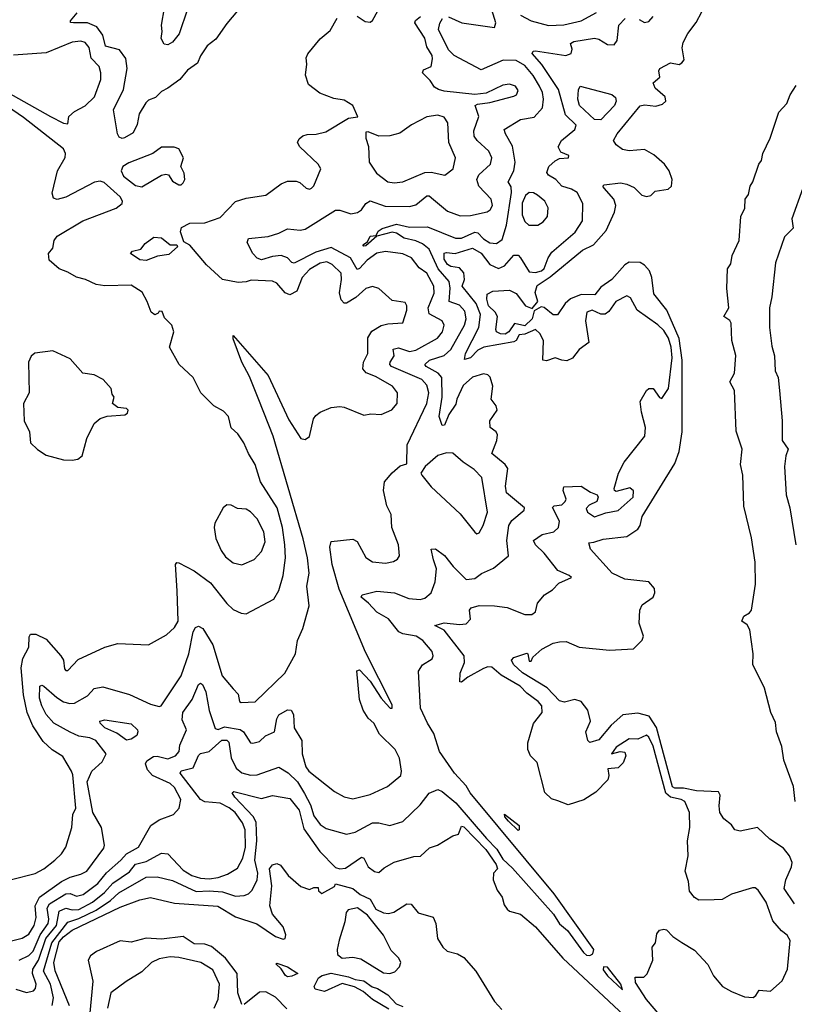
# Model space of a CAD drawing. Extents: x 1268547 to 1425625, y 515768 to 616754.
# Tile 287 of 507: x 1377533 to 1381094, y 547943 to 552470. Entities that reach past the tile are written whole.
import ezdxf

# ---------------------------------------------------------------- set-up
doc = ezdxf.new("R2010")
doc.units = 0

msp = doc.modelspace()

# ---------------------------------------------------------------- linework, layer by layer
at = {"layer": '0CON10XD'}
for points in [[(1380255.2, 551275), (1380205, 551239.5), (1380178, 551205), (1380115, 551207), (1380065, 551186.8), (1380040.2, 551165), (1380005, 551112.9), (1379985, 551112.3), (1379945, 551146.7), (1379930.6, 551149.4), (1379898.2, 551131.8), (1379888.5, 551095), (1379855, 551062.1), (1379807.3, 551072.7), (1379781.6, 551035), (1379765, 551024.6), (1379744.3, 551025), (1379725.6, 551035), (1379722.1, 551045), (1379729.5, 551105), (1379718.9, 551125), (1379688.4, 551155), (1379680.7, 551185), (1379682.1, 551207.9), (1379708.5, 551221.5), (1379785, 551225.8), (1379815, 551211.7), (1379859.1, 551155), (1379888.6, 551141.4), (1379915.9, 551174.1), (1379902.6, 551215), (1379912.5, 551247.5), (1379972, 551288), (1380120.1, 551409.9), (1380170.9, 551435), (1380228.8, 551501.2), (1380268.3, 551585), (1380274.3, 551615), (1380264.8, 551644.8), (1380219.5, 551695), (1380214.3, 551705), (1380220, 551710), (1380295, 551719.7), (1380325, 551713.9), (1380357.9, 551697.9), (1380393.9, 551663.9), (1380415, 551657.1), (1380435, 551661.9), (1380455, 551681.5), (1380515, 551691.5), (1380529.5, 551705), (1380533.1, 551735), (1380518.7, 551775), (1380497.2, 551805), (1380448.4, 551848.4), (1380405, 551872.5), (1380335, 551867.2), (1380305, 551873.9), (1380274.8, 551895), (1380262.6, 551915), (1380279.5, 551945), (1380385, 552073.5), (1380405, 552078.5), (1380458.3, 552071.7), (1380487.9, 552082.1), (1380503.3, 552095), (1380501.2, 552115), (1380454, 552155), (1380445, 552180), (1380476.7, 552205), (1380471.2, 552235), (1380476.7, 552245), (1380525, 552272), (1380565, 552263.8), (1380577.7, 552272.3), (1380587.5, 552285), (1380579.3, 552340.7), (1380584, 552365), (1380605, 552406.7), (1380643.4, 552456.6), (1380694.6, 552555)], [(1378535, 552510.8), (1378485, 552452.9), (1378435, 552380), (1378395, 552350), (1378364.5, 552304.5), (1378350.2, 552269.8), (1378305, 552237.5), (1378270, 552195), (1378215, 552154.6), (1378185, 552140), (1378157.8, 552112.2), (1378125, 552099.5), (1378112.4, 552087.6), (1378082.9, 552037.1), (1378072.6, 551987.4), (1378055, 551949.2), (1378015, 551927.1), (1378004.3, 551924.3), (1377990, 551930), (1377982.2, 551945), (1377964.6, 552055), (1378010.8, 552149.2), (1378027, 552245), (1378021, 552291), (1377991.5, 552331.5), (1377927.9, 552347.9), (1377915, 552398.8), (1377887.8, 552437.8), (1377845, 552456.2), (1377780, 552455), (1377767, 552457), (1377767.1, 552465), (1377797.9, 552502.1)], [(1378215, 552354.5), (1378197, 552357), (1378183, 552383), (1378188.8, 552415), (1378184.6, 552445), (1378198.2, 552525)], [(1378305, 552518.7), (1378266, 552405), (1378235, 552366.2), (1378215, 552354.5)], [(1379085, 552486.2), (1379122, 552462), (1379145, 552458.6), (1379155, 552466.2), (1379179.2, 552510.8)], [(1379505, 552482.9), (1379565.2, 552455.2), (1379715.4, 552434.6), (1379721.4, 552455), (1379703.1, 552515)], [(1379835, 552491.2), (1379885, 552465.4), (1379965, 552443.8), (1380035, 552445.6), (1380114, 552465), (1380185, 552503.2)], [(1377495, 548234.5), (1377545, 548246.8), (1377575, 548264.7), (1377599.1, 548305), (1377608.8, 548341.2), (1377604.8, 548395), (1377624.7, 548435.3), (1377725, 548506.9), (1377765, 548527.7), (1377815, 548541.2), (1377841.5, 548555), (1377919.5, 548660.5), (1377923.4, 548675), (1377909.8, 548755), (1377868.9, 548825), (1377843.5, 548965), (1377865, 549014.4), (1377912.2, 549057.8), (1377930.9, 549095), (1377883.6, 549155), (1377855, 549167.4), (1377805, 549176.2), (1377765, 549194.2), (1377690.5, 549235), (1377655.2, 549275), (1377634.8, 549315), (1377625, 549350.8), (1377625.8, 549405), (1377635, 549409.6), (1377645, 549405.9), (1377703.3, 549353.3), (1377735, 549334.3), (1377764.1, 549325.9), (1377785, 549327.6), (1377845, 549361.6), (1377875.5, 549395), (1377915, 549403), (1378037.6, 549367.6), (1378135, 549322.2), (1378175, 549312.5), (1378184.3, 549315.7), (1378275, 549452.5), (1378311.4, 549555), (1378330, 549655), (1378341.8, 549675), (1378355, 549681.5), (1378375, 549670), (1378420.8, 549595), (1378463.3, 549453.3), (1378515, 549393.5), (1378538.2, 549368.2), (1378544.5, 549335), (1378550.7, 549330.7), (1378615, 549333.6), (1378751.9, 549465), (1378801.4, 549555), (1378810, 549615), (1378835, 549670), (1378864.6, 549775), (1378853.5, 549865), (1378863.8, 549925), (1378856.7, 549995), (1378836.5, 550083.5), (1378698.3, 550555), (1378632.9, 550722.8), (1378589.3, 550829.3), (1378554.8, 550895), (1378515, 551003.3), (1378515, 551017.5), (1378675, 550834.2), (1378770.4, 550630.4), (1378825, 550544.2), (1378845, 550540), (1378865.8, 550554.2), (1378884.3, 550635), (1378895, 550650), (1378915, 550665.7), (1378965, 550686.7), (1379005, 550691.4), (1379025, 550687.8), (1379115, 550651.8), (1379147.6, 550657.6), (1379195, 550654.5), (1379244.5, 550675.5), (1379269.2, 550705), (1379269.5, 550755), (1379247.5, 550785), (1379169.6, 550829.6), (1379126, 550846), (1379110.9, 550865), (1379114, 550895), (1379134, 550935), (1379133.3, 551006.7), (1379152.8, 551037.2), (1379195, 551063.2), (1379225, 551071.2), (1379294.2, 551075.8), (1379313.5, 551135), (1379313.1, 551155), (1379305, 551170), (1379245, 551179.2), (1379185, 551234.4), (1379155, 551243.5), (1379125, 551233.5), (1379077.9, 551192.1), (1379035, 551167.1), (1379025, 551167.1), (1379011.7, 551181.7), (1379003.4, 551213.4), (1379013, 551275), (1379011.4, 551305), (1378969.6, 551345), (1378945, 551357), (1378915, 551349.8), (1378865, 551320.7), (1378832.5, 551285), (1378807.5, 551222.5), (1378775, 551205.3), (1378753.5, 551213.5), (1378715, 551257.9), (1378695, 551267.3), (1378597.7, 551272.3), (1378575, 551264.2), (1378537.9, 551262.1), (1378465, 551276), (1378392.3, 551342.3), (1378315, 551433.2), (1378288.1, 551448.1), (1378272.9, 551495), (1378276.5, 551515), (1378315, 551534), (1378385, 551536.7), (1378455, 551560), (1378525.4, 551634.6), (1378575, 551648.9), (1378665, 551662.5), (1378735.4, 551714.6), (1378765, 551726.9), (1378805, 551726.9), (1378820.7, 551720.7), (1378850, 551695), (1378865, 551691.4), (1378875, 551696), (1378885, 551706.7), (1378918.1, 551785), (1378905.2, 551805.2), (1378820.6, 551885), (1378810, 551905), (1378817.7, 551922.3), (1378835, 551936.2), (1378855, 551942), (1378896.1, 551943.9), (1378940, 551955), (1379045, 552017.5), (1379087, 552023), (1379065, 552076.2), (1379025, 552100), (1378977.7, 552107.7), (1378912.3, 552132.3), (1378861.7, 552171.7), (1378846.7, 552215), (1378853.3, 552265), (1378850, 552295), (1378857.3, 552312.7), (1378915, 552382), (1378960.3, 552419.7), (1378992.5, 552477.5)], [(1377515, 548012), (1377565, 547997.3), (1377597.1, 548005), (1377605.8, 548015), (1377609.2, 548035), (1377592.5, 548085), (1377594.2, 548105), (1377620, 548145), (1377653.8, 548245), (1377702.9, 548305), (1377715, 548370.8), (1377745, 548385.2), (1377775, 548377), (1377805, 548378.6), (1377868.3, 548411.7), (1377922.6, 548457.4), (1377960.7, 548499.3), (1378037.9, 548552.1), (1378065, 548586.9), (1378115, 548599), (1378185, 548638.2), (1378215, 548634.7), (1378285, 548559.7), (1378324.7, 548534.7), (1378365, 548522.8), (1378405, 548520), (1378445, 548526), (1378488.2, 548541.8), (1378535, 548568.2), (1378558.4, 548615), (1378571.8, 548665), (1378569.1, 548745), (1378557.8, 548777.8), (1378524.1, 548824.1), (1378496.6, 548846.6), (1378455, 548868.1), (1378385, 548874.1), (1378365, 548884.4), (1378270.4, 549005), (1378275, 549016.7), (1378330.2, 549029.8), (1378355, 549086.2), (1378365, 549095.3), (1378405, 549104.7), (1378462.4, 549157.6), (1378485, 549157.8), (1378495, 549148.5), (1378505, 549075.7), (1378528.2, 549028.2), (1378555, 549007.1), (1378595, 548996.3), (1378625, 548997.7), (1378725, 549033.5), (1378767.6, 549007.6), (1378810.5, 548965), (1378842.8, 548912.8), (1378870.1, 548860.1), (1378885, 548809.4), (1378915, 548769.6), (1378941.5, 548751.5), (1379035, 548724.5), (1379076.2, 548733.8), (1379155, 548776.7), (1379185, 548777.8), (1379234.4, 548765.6), (1379295, 548783.5), (1379375, 548859.5), (1379416, 548914), (1379455, 548930.9), (1379475, 548921.2), (1379538.5, 548868.5), (1379679.4, 548705), (1379726.5, 548656.5), (1379755, 548609.5), (1379799.2, 548569.2), (1379987.5, 548357.5), (1380015, 548312.1), (1380051.9, 548281.9), (1380125, 548180.3), (1380138.7, 548168.7), (1380155, 548167.8), (1380168.3, 548175), (1380173.4, 548195), (1379990.4, 548450.4), (1379604.7, 548914.7), (1379585, 548948), (1379532.6, 549005), (1379462.9, 549105), (1379437.8, 549187.8), (1379408, 549235), (1379376, 549305), (1379366.5, 549475), (1379385, 549503.5), (1379428.8, 549531.2), (1379433.5, 549545), (1379428.9, 549565), (1379386.2, 549615), (1379355.9, 549635.9), (1379295, 549646.2), (1379275.7, 549655.7), (1379229.3, 549715), (1379175.7, 549745.7), (1379137.4, 549787.4), (1379102.3, 549815), (1379107.3, 549825), (1379175, 549842.9), (1379256, 549835), (1379321.9, 549808.1), (1379375, 549804.7), (1379395, 549810.4), (1379424.5, 549835), (1379443.5, 549885), (1379449.2, 549945), (1379436, 549986), (1379424.2, 550035), (1379445, 550036.7), (1379486.3, 550006.3), (1379525.6, 549955.6), (1379585.5, 549895.5), (1379625, 549900.4), (1379656.5, 549923.5), (1379711.9, 549948.1), (1379780, 550005), (1379773.3, 550075), (1379781.4, 550145), (1379795, 550167.5), (1379852, 550215), (1379854, 550225), (1379771.3, 550295), (1379766.2, 550325), (1379776.7, 550406.7), (1379765, 550424.4), (1379704.4, 550475), (1379727.1, 550535), (1379730.5, 550560.5), (1379724.3, 550574.3), (1379696, 550595), (1379694, 550625), (1379728.6, 550675), (1379723.1, 550695), (1379700.9, 550725), (1379707.6, 550785), (1379696.2, 550826.2), (1379685, 550837.5), (1379665, 550841.2), (1379615, 550826.9), (1379572.5, 550787.5), (1379542.9, 550725), (1379537.7, 550702.3), (1379505.7, 550655), (1379485.4, 550605), (1379474.7, 550604.7), (1379461.2, 550645), (1379475.6, 550735), (1379474.6, 550824.6), (1379456.9, 550845), (1379402.3, 550875), (1379395.5, 550885), (1379417.1, 550905), (1379485, 550926), (1379515, 550953.7), (1379578.3, 551065), (1379585.9, 551095), (1379579.5, 551129.5), (1379555, 551157.3), (1379507.7, 551175), (1379512.9, 551235), (1379506.9, 551266.9), (1379457.2, 551325), (1379415.2, 551415), (1379385, 551439.5), (1379355, 551453.6), (1379300, 551465), (1379265, 551487.7), (1379245, 551493.3), (1379175.4, 551474.6), (1379125, 551430.6), (1379115, 551428.8), (1379111.4, 551435), (1379132, 551448), (1379144.5, 551475), (1379171.7, 551478.3), (1379181.8, 551498.2), (1379199.5, 551510.5), (1379265, 551530), (1379325, 551516.3), (1379407.7, 551517.7), (1379536.2, 551466.2), (1379565, 551466.2), (1379625, 551493.4), (1379639.9, 551489.9), (1379665, 551462.4), (1379695, 551444.7), (1379725, 551441.6), (1379751.2, 551458.8), (1379771.1, 551525), (1379793.8, 551675), (1379792, 551702), (1379778.1, 551725), (1379805.2, 551774.8), (1379811.7, 551815), (1379798, 551888), (1379766, 551945), (1379760.9, 551965), (1379835, 552010.8), (1379898.7, 552021.3), (1379936.1, 552065), (1379941.9, 552105), (1379936.7, 552135), (1379922.9, 552165), (1379894.1, 552214.1), (1379855, 552259.8), (1379815, 552282.9), (1379755.9, 552284.1), (1379655, 552239.4), (1379531.1, 552305), (1379505, 552332.1), (1379459.2, 552425), (1379465, 552453.3), (1379477.5, 552475)], [(1377531.6, 548145), (1377575, 548167.2), (1377595, 548187.3), (1377627.6, 548262.4), (1377663.4, 548315), (1377666.7, 548335), (1377660.1, 548385), (1377670.2, 548405), (1377745, 548451.2), (1377765, 548451.5), (1377795, 548440), (1377825, 548448), (1377892.2, 548497.8), (1377932.9, 548547.1), (1377998.3, 548605), (1378024.7, 548635.3), (1378079.4, 548665), (1378135.5, 548765), (1378175, 548791.2), (1378240, 548815), (1378266.7, 548845), (1378273.8, 548885), (1378245, 548940), (1378225, 548957.6), (1378144.4, 548994.4), (1378120.2, 549020.2), (1378111.3, 549048.7), (1378118, 549062), (1378148.3, 549081.7), (1378165, 549083.2), (1378215, 549070.8), (1378248.9, 549085), (1378266.9, 549105), (1378269.2, 549135), (1378300, 549205), (1378280.8, 549250.8), (1378282.8, 549285), (1378325.5, 549344.5), (1378355, 549412.9), (1378365, 549420), (1378373.8, 549413.8), (1378388.8, 549378.8), (1378405, 549293.8), (1378431.2, 549211.2), (1378445, 549206.6), (1378475, 549218.5), (1378546.9, 549206.9), (1378561.7, 549195), (1378595, 549145.7), (1378605, 549143.1), (1378635, 549150.6), (1378662.9, 549177.1), (1378705, 549195.7), (1378715.3, 549255), (1378725, 549274.5), (1378765, 549297.1), (1378782, 549295), (1378791.8, 549275), (1378795.5, 549214.5), (1378829.8, 549155), (1378831.1, 549095), (1378848.8, 549035), (1378862.5, 549015), (1378981.2, 548921.2), (1379025, 548896.2), (1379065, 548888.2), (1379145, 548906.7), (1379224.4, 548945), (1379285, 548994.4), (1379289.2, 549015), (1379280, 549075), (1379260, 549115), (1379186.9, 549185), (1379160.8, 549235), (1379135, 549259.2), (1379111.9, 549295), (1379096, 549345), (1379083.9, 549476.1), (1379095, 549480), (1379145, 549428.1), (1379195, 549350), (1379217.5, 549325), (1379236.2, 549303.8), (1379246.2, 549303.8), (1379245, 549320), (1379122.3, 549562.3), (1379001.8, 549851.8), (1378970.2, 549965), (1378959.6, 550045), (1378965, 550070), (1379065, 550082.1), (1379085, 550070.4), (1379125, 549997.9), (1379155, 549977.9), (1379215, 549971.1), (1379251.3, 549978.7), (1379270.3, 549989.7), (1379279.2, 550005), (1379274.4, 550055), (1379244.6, 550135), (1379240.8, 550195), (1379220.4, 550235), (1379205.8, 550305), (1379210.8, 550345), (1379245, 550386.2), (1379281.7, 550418.3), (1379312.3, 550427.7), (1379313.9, 550515), (1379404.4, 550705), (1379413.7, 550755), (1379405, 550788.8), (1379381.3, 550815), (1379241.8, 550875), (1379234.7, 550885), (1379236.7, 550895), (1379254.7, 550925), (1379249.5, 550955), (1379275, 550960.9), (1379325, 550944), (1379355, 550950.2), (1379454.7, 551005), (1379476.9, 551035), (1379485.3, 551065.3), (1379475.2, 551085.2), (1379415, 551117.5), (1379411.2, 551145), (1379438.1, 551211.9), (1379437.3, 551245), (1379405, 551304.7), (1379369, 551329), (1379335, 551374.6), (1379295, 551393.4), (1379215, 551404.1), (1379175, 551396.3), (1379131.1, 551365), (1379095, 551325.3), (1379085, 551321.7), (1379054.7, 551375), (1378965, 551422.3), (1378895, 551401.2), (1378795, 551350.2), (1378783.6, 551353.6), (1378765, 551375.6), (1378735, 551385.7), (1378695, 551381.5), (1378645, 551365.8), (1378625, 551373.3), (1378605, 551394.2), (1378579.2, 551445), (1378585, 551464.1), (1378675, 551473.8), (1378725, 551488.7), (1378765, 551508.8), (1378822.8, 551502.8), (1378845, 551506.5), (1378985, 551593.8), (1379005, 551593.8), (1379055, 551576.9), (1379086.6, 551583.4), (1379104.8, 551595.2), (1379125, 551624.6), (1379145, 551637.7), (1379213, 551613), (1379325, 551610.6), (1379355, 551619.2), (1379405, 551659.7), (1379415, 551659.4), (1379435, 551642.5), (1379499.9, 551589.9), (1379558.4, 551568.4), (1379605, 551569.5), (1379682.9, 551587.1), (1379695.6, 551595), (1379706.5, 551615), (1379700.4, 551645), (1379644.6, 551705), (1379634.7, 551735), (1379644, 551756), (1379697.3, 551805), (1379703.9, 551835), (1379690.4, 551865), (1379635.9, 551915), (1379622.9, 551935), (1379620.9, 551959.1), (1379643.9, 552025), (1379627.1, 552075), (1379637.8, 552082.2), (1379695, 552089.5), (1379805, 552118.5), (1379816.9, 552125), (1379825.5, 552145), (1379812.5, 552165), (1379785, 552173.6), (1379755, 552168.2), (1379677.9, 552132.1), (1379625, 552126.1), (1379485, 552140.9), (1379458.5, 552148.5), (1379440, 552160), (1379421, 552191), (1379385.4, 552225), (1379390, 552240), (1379425.3, 552254.7), (1379430.4, 552289.6), (1379428.9, 552305), (1379405.3, 552345), (1379396.2, 552385), (1379349.2, 552455), (1379353.1, 552466.9), (1379376, 552485)], [(1380025.6, 550904.4), (1379995, 550915.4), (1379955, 550901.4), (1379938.8, 550905), (1379941.8, 550995), (1379925, 551027.2), (1379905, 551045.2), (1379855, 551023.6), (1379829.6, 551020.4), (1379815.9, 550995), (1379805, 550988.5), (1379667.3, 550965), (1379640, 550950), (1379605, 550915.4), (1379577.7, 550907.7), (1379583.3, 550935), (1379644.1, 551055), (1379651.2, 551115), (1379631.9, 551165), (1379567.7, 551245), (1379578.7, 551275), (1379575, 551305.4), (1379555, 551329), (1379515, 551335.7), (1379499.2, 551345), (1379485, 551368.9), (1379484.1, 551395.9), (1379495, 551400), (1379535, 551395.6), (1379615, 551420.2), (1379655, 551396.8), (1379695, 551344.7), (1379735, 551325.8), (1379761.9, 551338.1), (1379805, 551387.3), (1379825, 551386.7), (1379835.2, 551375.2), (1379875, 551311.1), (1379905, 551307.3), (1379932.1, 551315), (1379945, 551326.2), (1379962, 551375), (1379979.6, 551400.4), (1380086.5, 551493.5), (1380120.4, 551545), (1380121.5, 551625), (1380095.4, 551675), (1380070.7, 551690.7), (1380025, 551704.3), (1379998.2, 551735), (1379963.9, 551755), (1379957.2, 551767.3), (1379966, 551795), (1379995, 551821.6), (1380015, 551831.2), (1380056.7, 551835), (1380057.5, 551845), (1380020.9, 551860.9), (1380008.5, 551885), (1380023.9, 551915), (1380084.6, 551965), (1380092, 551985), (1380042.2, 552032.2), (1380009.7, 552149.7), (1379933.4, 552263.4), (1379888.9, 552315), (1379893.5, 552325), (1379905, 552326.6), (1380044, 552306), (1380069.2, 552315), (1380072.5, 552335), (1380065, 552360), (1380080.2, 552369.8), (1380175, 552384.7), (1380195, 552380), (1380235, 552355.3), (1380265.9, 552354.1), (1380280, 552375), (1380287, 552445), (1380317.1, 552475)], [(1380381.4, 552471.4), (1380405, 552456.9), (1380425, 552461.2), (1380445.9, 552485)], [(1377755, 551991.2), (1377758.8, 552025), (1377785, 552047.8), (1377835, 552074.6), (1377876.9, 552115), (1377906.2, 552195), (1377906.9, 552225), (1377898.2, 552255), (1377862.5, 552292.5), (1377852.1, 552342.1), (1377835, 552365.6), (1377815, 552370.5), (1377775, 552366.6), (1377655, 552318), (1377505, 552306.9)], [(1377379.8, 552189.8), (1377674.2, 552024.2), (1377735, 551994.2), (1377755, 551991.2)], [(1380205, 552009.5), (1380175, 552011.4), (1380106, 552075), (1380099.1, 552105), (1380102, 552148), (1380110, 552165), (1380255, 552126.2), (1380272.6, 552112.6), (1380275.6, 552095), (1380267.3, 552075), (1380205, 552009.5)], [(1381098.6, 548875), (1381090.5, 548945), (1381045.5, 549065), (1381037.5, 549127.5), (1381012.9, 549195), (1381008.4, 549238.4), (1380986.7, 549285), (1380956.8, 549396.8), (1380904, 549505), (1380905.6, 549555), (1380890, 549665), (1380877.1, 549687.1), (1380853.3, 549705), (1380862.3, 549727.7), (1380887.9, 549742.1), (1380897.5, 549755), (1380915.6, 549875), (1380914.5, 549975), (1380896.9, 550086.9), (1380862.9, 550232.9), (1380857.8, 550375), (1380846.5, 550425), (1380854.4, 550495), (1380827.4, 550577.4), (1380818.8, 550765), (1380798, 550805), (1380819.1, 550845), (1380826, 550926), (1380807.3, 550995), (1380804.1, 551074.1), (1380797.3, 551087.3), (1380770, 551105), (1380792.9, 551145), (1380784, 551234), (1380786.9, 551325), (1380802.2, 551347.7), (1380808.2, 551385), (1380840.4, 551455), (1380848, 551565), (1380866.4, 551603.6), (1380869.1, 551645), (1380883.5, 551666.5), (1380890.7, 551705), (1380904.1, 551725), (1380930.6, 551805), (1380942.7, 551822.7), (1380949.6, 551855), (1380983.4, 551925), (1381023.5, 552045), (1381060.4, 552085), (1381074.7, 552125), (1381103.2, 552166.8)], [(1377922, 551722), (1377902.6, 551727.4), (1377876.5, 551723.5), (1377745, 551653.8), (1377705, 551643.8), (1377688.8, 551648.8), (1377683, 551673), (1377707.1, 551775), (1377743, 551837), (1377744.1, 551855), (1377735, 551875.8), (1377550.8, 552020.8), (1377432, 552102)], [(1379255, 551719.6), (1379295, 551724.7), (1379395, 551767.7), (1379425, 551768.5), (1379487.5, 551755), (1379525.5, 551785), (1379536.2, 551835), (1379505.4, 551905), (1379501.2, 551995), (1379485, 552022.5), (1379455, 552030.7), (1379405, 552023.9), (1379335, 551986.7), (1379281.5, 551948.5), (1379235, 551935.5), (1379185, 551934.5), (1379135, 551953.8), (1379125, 551952.5), (1379124.2, 551925.8), (1379137.1, 551887.1), (1379140, 551815), (1379173.2, 551765), (1379225, 551724.6), (1379255, 551719.6)], [(1378095, 551701.9), (1378185, 551755.6), (1378205, 551760), (1378216.7, 551756.7), (1378235, 551727.5), (1378265, 551710), (1378275, 551710), (1378285, 551720), (1378292.5, 551735), (1378288.8, 551765), (1378273.3, 551795), (1378286.7, 551835), (1378265, 551876.7), (1378243.9, 551883.9), (1378185, 551884.4), (1378145.8, 551854.2), (1378035, 551812.2), (1378007, 551795), (1378000.4, 551775), (1378010.4, 551750.4), (1378065, 551707.4), (1378095, 551701.9)], [(1377495, 548516.2), (1377605, 548544.5), (1377644.4, 548565), (1377695, 548605.4), (1377725.5, 548635), (1377745.5, 548665), (1377772.2, 548755), (1377776.9, 548815), (1377791.4, 548845), (1377777.7, 548997.7), (1377771.2, 549015), (1377731.7, 549081.7), (1377682.1, 549112.1), (1377640.6, 549150.6), (1377593.1, 549223.1), (1377568.1, 549285), (1377550.4, 549365), (1377539.6, 549490.4), (1377547.9, 549532.1), (1377576, 549585), (1377577.4, 549632.6), (1377582.9, 549645), (1377608, 549645), (1377655, 549622.1), (1377722.5, 549545), (1377734, 549525), (1377740, 549485), (1377745, 549477.5), (1377755, 549477.5), (1377802.2, 549527.8), (1377925, 549584.6), (1377985, 549601.2), (1378125, 549596), (1378208.8, 549641.2), (1378245, 549674.7), (1378261.6, 549705), (1378256.8, 549843.2), (1378249.2, 549965), (1378255, 549973.8), (1378265, 549972.5), (1378335, 549936.5), (1378410.3, 549880.3), (1378485, 549785.7), (1378515, 549757.5), (1378551.2, 549741.2), (1378575, 549738), (1378701.9, 549805), (1378724.5, 549845), (1378744.6, 549915), (1378755.3, 549995), (1378751.8, 550055), (1378742, 550135), (1378716.5, 550225), (1378639.7, 550345), (1378615.3, 550425.3), (1378584.6, 550475), (1378563.5, 550525), (1378535.4, 550565.4), (1378505, 550593.8), (1378493.1, 550645), (1378469.6, 550669.6), (1378425.8, 550695), (1378365.7, 550755), (1378330, 550825), (1378266.2, 550885), (1378222, 550965), (1378242.5, 551035), (1378232.5, 551065), (1378199.3, 551099.3), (1378188.3, 551128.3), (1378175, 551130), (1378170, 551120), (1378155, 551112.5), (1378137.5, 551125), (1378120, 551175), (1378097, 551217), (1378045, 551250), (1377925, 551246), (1377885, 551252.5), (1377836.2, 551275), (1377795, 551285.4), (1377755, 551309.4), (1377715, 551324.1), (1377669.2, 551365), (1377665.6, 551395), (1377685, 551420), (1377691.8, 551455), (1377705.4, 551475), (1377824, 551545), (1377976.2, 551603.8), (1378003.7, 551625), (1378006.4, 551635), (1377995.8, 551655), (1377922, 551722)], [(1381133.1, 551695), (1381082.7, 551555), (1381088.3, 551511.7), (1381049.1, 551470.9), (1381007.2, 551352.8), (1380991.3, 551195), (1380980, 551145), (1380980.4, 551055), (1380991.4, 550968.6), (1381002.5, 550925), (1381006.4, 550855), (1381019.6, 550825), (1381026.9, 550765), (1381038.4, 550625), (1381038.9, 550535), (1381065.6, 550495), (1381054.6, 550465.4), (1381048.7, 550415), (1381057.2, 550285), (1381073.6, 550225), (1381101.8, 550055)], [(1379915, 551524.6), (1379940.2, 551539.8), (1379960, 551565), (1379963.3, 551605), (1379947.8, 551635), (1379913.8, 551663.8), (1379895, 551674.6), (1379875, 551676.2), (1379858.4, 551661.6), (1379842.9, 551627.1), (1379842.9, 551572.9), (1379855, 551542.7), (1379873.3, 551525), (1379915, 551524.6)], [(1378115, 551362.9), (1378085, 551365.7), (1378043.3, 551395), (1378051.2, 551405), (1378089.4, 551415), (1378109.8, 551440.2), (1378150.2, 551469.8), (1378185, 551467.4), (1378225, 551434.7), (1378256.2, 551435), (1378259.4, 551425), (1378219.3, 551390.7), (1378166.8, 551383.2), (1378115, 551362.9)], [(1381095.5, 548405), (1381048.2, 548475), (1381054.7, 548515), (1381081.4, 548575), (1381084.1, 548595), (1381072.7, 548625), (1381045, 548660.9), (1380981.9, 548701.9), (1380925, 548756.2), (1380845, 548739.2), (1380821.2, 548745), (1380805, 548768), (1380770.8, 548795), (1380752.2, 548825), (1380748.5, 548855), (1380753.5, 548905), (1380745, 548920), (1380645, 548924.9), (1380585, 548936.8), (1380545, 548937.2), (1380535, 548943), (1380461.2, 549215), (1380427.7, 549267.7), (1380375, 549280.9), (1380305.6, 549274.4), (1380253, 549227), (1380195, 549159.4), (1380155, 549146.9), (1380144.4, 549155), (1380136.5, 549195), (1380157.8, 549245), (1380144.5, 549295), (1380114.5, 549335), (1380085, 549344.8), (1380037.5, 549332.5), (1380015, 549337.9), (1379957.5, 549397.4), (1379845, 549466.2), (1379803.8, 549505), (1379793.8, 549525), (1379805, 549538.1), (1379865, 549557.5), (1379870, 549555), (1379875, 549520), (1379885, 549520), (1379891.7, 549538.3), (1379933.9, 549576.1), (1379985, 549603.1), (1380015, 549609.6), (1380045, 549610.7), (1380105, 549584.7), (1380245, 549571.3), (1380355, 549576.9), (1380395, 549616.7), (1380400.8, 549635), (1380380.8, 549695), (1380384.2, 549755), (1380395, 549778.8), (1380445.7, 549814.3), (1380452.5, 549835), (1380450.8, 549855), (1380425, 549885.5), (1380315, 549897.6), (1380257.1, 549925), (1380157.1, 550035), (1380150, 550065), (1380172.7, 550067.3), (1380215, 550081.4), (1380325, 550093.1), (1380375, 550126.7), (1380385.3, 550144.8), (1380394.4, 550185.6), (1380545, 550428.9), (1380564.3, 550485), (1380578.5, 550575), (1380578.9, 550905), (1380564.6, 551004.6), (1380507.6, 551135), (1380448.8, 551208.8), (1380439.4, 551285), (1380428.4, 551315), (1380405, 551342), (1380385, 551353.4), (1380335.8, 551355), (1380315, 551342.5), (1380255.2, 551275)], [(1380511.3, 547851.3), (1380415.2, 547965), (1380363.8, 548043.8), (1380362.7, 548067.3), (1380402.5, 548067.5), (1380417.4, 548082.6), (1380444.4, 548145), (1380440.8, 548205), (1380456, 548225), (1380462.7, 548267.3), (1380475, 548283.3), (1380495, 548288), (1380506.7, 548285), (1380536.2, 548255), (1380576.8, 548226.8), (1380635, 548191.9), (1380696, 548126), (1380723.1, 548073.1), (1380764.4, 548025), (1380805, 548001.1), (1380865, 547977.5), (1380905, 547974.4), (1380917.4, 547982.6), (1380932.2, 548007.8), (1380985, 548002.7), (1381039.2, 548050.8), (1381063.6, 548105), (1381075, 548236.7), (1381060.7, 548260.7), (1381035, 548280.4), (1380996.3, 548326.3), (1380965, 548412.9), (1380928.1, 548468.1), (1380915, 548478.1), (1380901.3, 548478.7), (1380805, 548448.9), (1380762.5, 548425), (1380726.1, 548423.9), (1380655, 548422), (1380635, 548434), (1380612.9, 548462.9), (1380607.6, 548507.6), (1380591.8, 548555), (1380606.2, 548625), (1380603.5, 548695), (1380613.3, 548755), (1380613.2, 548825), (1380590.9, 548875), (1380574.3, 548885), (1380525, 548895.1), (1380504.2, 548914.1), (1380445, 549129.3), (1380425, 549171.2), (1380415, 549180), (1380375, 549162.2), (1380335, 549163.3), (1380275.8, 549125), (1380253.9, 549093.9), (1380294.4, 549105.6), (1380315, 549101.4), (1380320, 549085), (1380307.6, 549052.4), (1380285, 549030), (1380236.7, 549025), (1380242, 548995), (1380237.1, 548975), (1380181.3, 548918.7), (1380127.4, 548882.6), (1380055, 548860.4), (1380007.7, 548877.7), (1379977.6, 548887.6), (1379947.1, 548917.1), (1379911.9, 549055), (1379882, 549085), (1379869.2, 549115), (1379870, 549145), (1379895.6, 549234.4), (1379935.6, 549284.4), (1379932.9, 549315), (1379917.1, 549335), (1379865, 549372.9), (1379834.7, 549405), (1379746.4, 549456.4), (1379703.2, 549493.2), (1379685, 549494.2), (1379665, 549486.5), (1379593.5, 549446.5), (1379565, 549423.9), (1379555.9, 549425.9), (1379558.4, 549465), (1379578.1, 549515), (1379576.8, 549545), (1379485, 549662.5), (1379441.2, 549685), (1379485, 549697.1), (1379555, 549689.1), (1379585, 549692.5), (1379606.3, 549713.6), (1379601.1, 549755), (1379608.6, 549765), (1379646, 549776), (1379715.4, 549775.4), (1379775, 549767.3), (1379855, 549735.6), (1379887.5, 549735), (1379905, 549746.7), (1379913, 549787), (1379946, 549825), (1379982, 549848), (1380011.1, 549878.9), (1380070, 549905), (1380060, 549915), (1380006.7, 549936.7), (1379945, 550017.8), (1379904.5, 550055), (1379895.6, 550075), (1379935, 550102.3), (1379988.5, 550115), (1380010.3, 550135), (1380014.3, 550165), (1379982.9, 550227.1), (1379990, 550235), (1380025, 550239.2), (1380041.2, 550255), (1380046.2, 550265), (1380031.2, 550305), (1380035, 550322.5), (1380115, 550325.6), (1380157.3, 550297.3), (1380187.5, 550285), (1380193.3, 550275), (1380186.7, 550255), (1380151.7, 550238.3), (1380137, 550223), (1380143.3, 550205), (1380175.5, 550184.5), (1380227.5, 550202.5), (1380285, 550212.8), (1380353.8, 550275), (1380355, 550303.3), (1380337.5, 550317.5), (1380275, 550300), (1380267.5, 550305), (1380266.7, 550315), (1380286, 550385), (1380312.5, 550435), (1380407.8, 550555), (1380409.8, 550595), (1380391.1, 550665), (1380386, 550715), (1380414.5, 550765.5), (1380425, 550774), (1380445, 550774), (1380475, 550732.5), (1380485, 550727.5), (1380516.4, 550775), (1380533.3, 550915), (1380527.8, 550965), (1380515.4, 551005), (1380495, 551040.4), (1380467.6, 551067.6), (1380372, 551135), (1380341.5, 551191.5), (1380325, 551200), (1380274, 551175), (1380241.5, 551128.5), (1380225, 551115.7), (1380205, 551115.6), (1380165, 551134.4), (1380141.1, 551125), (1380134, 551085), (1380150, 550985), (1380105, 550954.3), (1380075, 550913.1), (1380048.9, 550901.1), (1380025.6, 550904.4)], [(1377775, 550444.4), (1377800.3, 550449.7), (1377820, 550465), (1377842, 550545), (1377875, 550613.3), (1377903.9, 550636.1), (1377935, 550647.5), (1378016.4, 550653.6), (1378029.3, 550660.7), (1378032.5, 550675), (1378025, 550682.5), (1377985, 550686.7), (1377960, 550705), (1377967.5, 550735), (1377958.3, 550748.3), (1377953.3, 550775), (1377917.5, 550815), (1377875, 550836.7), (1377824.2, 550844.2), (1377765, 550910), (1377685, 550948), (1377603.6, 550936.4), (1377586.4, 550923.6), (1377573.8, 550895), (1377576.2, 550755), (1377550.8, 550705), (1377553.1, 550625), (1377578.8, 550575), (1377582.5, 550525), (1377615, 550493.3), (1377655, 550468), (1377735, 550446.7), (1377775, 550444.4)], [(1379635, 550106.2), (1379645, 550110), (1379664.3, 550145), (1379683.8, 550205), (1379658.4, 550365), (1379622.3, 550402.3), (1379572.2, 550435), (1379525, 550477.5), (1379495, 550478.5), (1379455, 550465.7), (1379398, 550415), (1379377.5, 550385), (1379382.5, 550375), (1379425, 550322), (1379557.5, 550197.5), (1379625, 550114), (1379635, 550106.2)], [(1378555, 549963.3), (1378611.9, 549988.1), (1378644.8, 550025.2), (1378661.4, 550068.6), (1378656.3, 550115), (1378625, 550174.5), (1378595, 550206.8), (1378575, 550218.7), (1378535, 550222.5), (1378505, 550237.1), (1378485, 550239.2), (1378468, 550225), (1378430.6, 550155), (1378427.8, 550135), (1378435.5, 550085), (1378458.8, 550028.8), (1378479.5, 549999.5), (1378515, 549972.2), (1378555, 549963.3)], [(1378025, 549157.3), (1377979.5, 549189.5), (1377925, 549213.3), (1377903.1, 549235), (1377902, 549245), (1377925, 549251.5), (1378045, 549233.1), (1378074.2, 549205), (1378075.8, 549195), (1378071.2, 549178.8), (1378045, 549161.4), (1378025, 549157.3)], [(1377682, 547938), (1377688.2, 547971.8), (1377675.1, 548035), (1377642.9, 548095), (1377680.3, 548225), (1377755, 548320), (1377805, 548336.6), (1377884.5, 548375), (1377950.3, 548419.7), (1377988.9, 548455), (1378115, 548527.8), (1378165, 548528.9), (1378235, 548511.8), (1378345, 548460.8), (1378405, 548463.8), (1378465, 548460.2), (1378525, 548440), (1378565, 548443.3), (1378585, 548451.4), (1378602.3, 548467.7), (1378625.2, 548514.8), (1378628.1, 548545), (1378613.8, 548605), (1378623.8, 548693.8), (1378620.2, 548780.2), (1378606.7, 548806.7), (1378521.7, 548895), (1378510, 548915), (1378518.3, 548921.7), (1378645, 548889.6), (1378695, 548902.4), (1378775, 548888.7), (1378817.5, 548835), (1378840, 548750), (1378913.7, 548645), (1378985, 548571.9), (1379005, 548566.1), (1379030.8, 548569.2), (1379105, 548619.4), (1379115, 548614), (1379135, 548574.3), (1379165, 548553.1), (1379185, 548549.2), (1379209.3, 548570.7), (1379255, 548595.6), (1379345, 548622.5), (1379375.4, 548624.6), (1379417.2, 548662.8), (1379453.3, 548675), (1379525, 548716.9), (1379550, 548725), (1379565, 548762.5), (1379575, 548759.2), (1379676.2, 548655), (1379724.4, 548585), (1379729.2, 548565), (1379711.2, 548545), (1379709.4, 548515), (1379727.5, 548467.5), (1379750.8, 548435), (1379760.2, 548400.2), (1379775, 548380), (1379785, 548371.4), (1379835, 548357.5), (1379905, 548299.1), (1380030.9, 548155), (1380311.5, 547891.5)], [(1379825, 548742.5), (1379780, 548785), (1379764, 548805), (1379762.5, 548817.5), (1379830, 548765), (1379830, 548745), (1379825, 548742.5)], [(1377761.6, 547935), (1377696.3, 548096.3), (1377690.8, 548135), (1377715, 548229.4), (1377735, 548253.7), (1377775, 548283.6), (1377995, 548389.3), (1378085, 548423.7), (1378135, 548433.2), (1378245, 548408.5), (1378443.8, 548393.8), (1378525, 548345.2), (1378623, 548313), (1378710, 548255), (1378745, 548241.8), (1378754.4, 548245.6), (1378757.1, 548262.9), (1378745, 548299.2), (1378695, 548356.5), (1378683.9, 548395), (1378692.5, 548487.5), (1378681.2, 548565), (1378695, 548584.5), (1378715, 548590.4), (1378731.9, 548581.9), (1378766.7, 548535), (1378825, 548483.9), (1378865, 548471.2), (1378885, 548480), (1378905, 548480), (1378907.5, 548465), (1378923, 548453), (1378980, 548485), (1378985, 548496.2), (1379065, 548475.3), (1379097.9, 548447.9), (1379145, 548425.5), (1379170.9, 548380.9), (1379205, 548363.1), (1379229.3, 548360.7), (1379253.6, 548366.4), (1379312.5, 548405), (1379333.6, 548403.6), (1379365, 548363.3), (1379434.2, 548344.2), (1379445.8, 548315), (1379454.3, 548245), (1379478.9, 548205), (1379497.8, 548187.8), (1379545.5, 548175.5), (1379575, 548158), (1379630.6, 548095), (1379715.5, 547955.5), (1379749.1, 547919.1)], [(1379235, 548084.8), (1379257.3, 548092.7), (1379279.3, 548115), (1379285.7, 548135), (1379276.9, 548155), (1379240.9, 548190.9), (1379205, 548261.1), (1379132.7, 548352.7), (1379086, 548386), (1379043.5, 548376.5), (1379033.5, 548365), (1379027.9, 548322.1), (1379001.8, 548238.2), (1378993, 548195), (1378995, 548171.8), (1379015, 548155.6), (1379065, 548158.8), (1379101.3, 548151.3), (1379205, 548087.6), (1379235, 548084.8)], [(1378555, 547942), (1378535.9, 547995.9), (1378532.9, 548085), (1378479.7, 548155), (1378415, 548209.3), (1378385, 548218.6), (1378335, 548220.5), (1378284.2, 548254.2), (1378185, 548241.7), (1378115, 548247), (1378045, 548228.4), (1377995, 548234.2), (1377886.4, 548185), (1377859.1, 548165), (1377847.4, 548145), (1377869.3, 548049.3), (1377851.1, 547855)], [(1378427.5, 547925), (1378445.9, 547965.9), (1378451.2, 548035), (1378420.6, 548100.6), (1378365.6, 548135.6), (1378265, 548158.1), (1378225, 548160.8), (1378175, 548152), (1378138.6, 548135), (1378095, 548091.9), (1378022.3, 548047.7), (1377952.9, 547995), (1377937.3, 547925)], [(1378765, 548069.5), (1378755, 548074.5), (1378735.8, 548105.8), (1378710.7, 548129.3), (1378715, 548132.5), (1378765, 548114.4), (1378812.5, 548085), (1378785, 548072.5), (1378765, 548069.5)], [(1380305, 548010), (1380296.1, 548035), (1380235, 548113.5), (1380217.1, 548115), (1380215, 548101.4), (1380235, 548073.2), (1380305, 548010)], [(1379230.4, 547920.4), (1379155, 547964.4), (1379112.2, 548002.2), (1379073, 548023), (1379015, 548038.5), (1378935, 548001.9), (1378892.2, 548012.2), (1378887.5, 548025), (1378907.5, 548065), (1378923.3, 548075), (1378965, 548085.5), (1379045, 548069.3), (1379075, 548056.2), (1379115, 548051.1), (1379153, 548023), (1379177.5, 548015), (1379225.8, 547985.8), (1379264.6, 547944.6), (1379295, 547933.3)], [(1378761.3, 547921.3), (1378710, 547975), (1378665, 547999.6), (1378635, 547998.8), (1378565, 547941.4)]]:
    msp.add_lwpolyline(points, dxfattribs=at)

doc.saveas('drawing.dxf')
